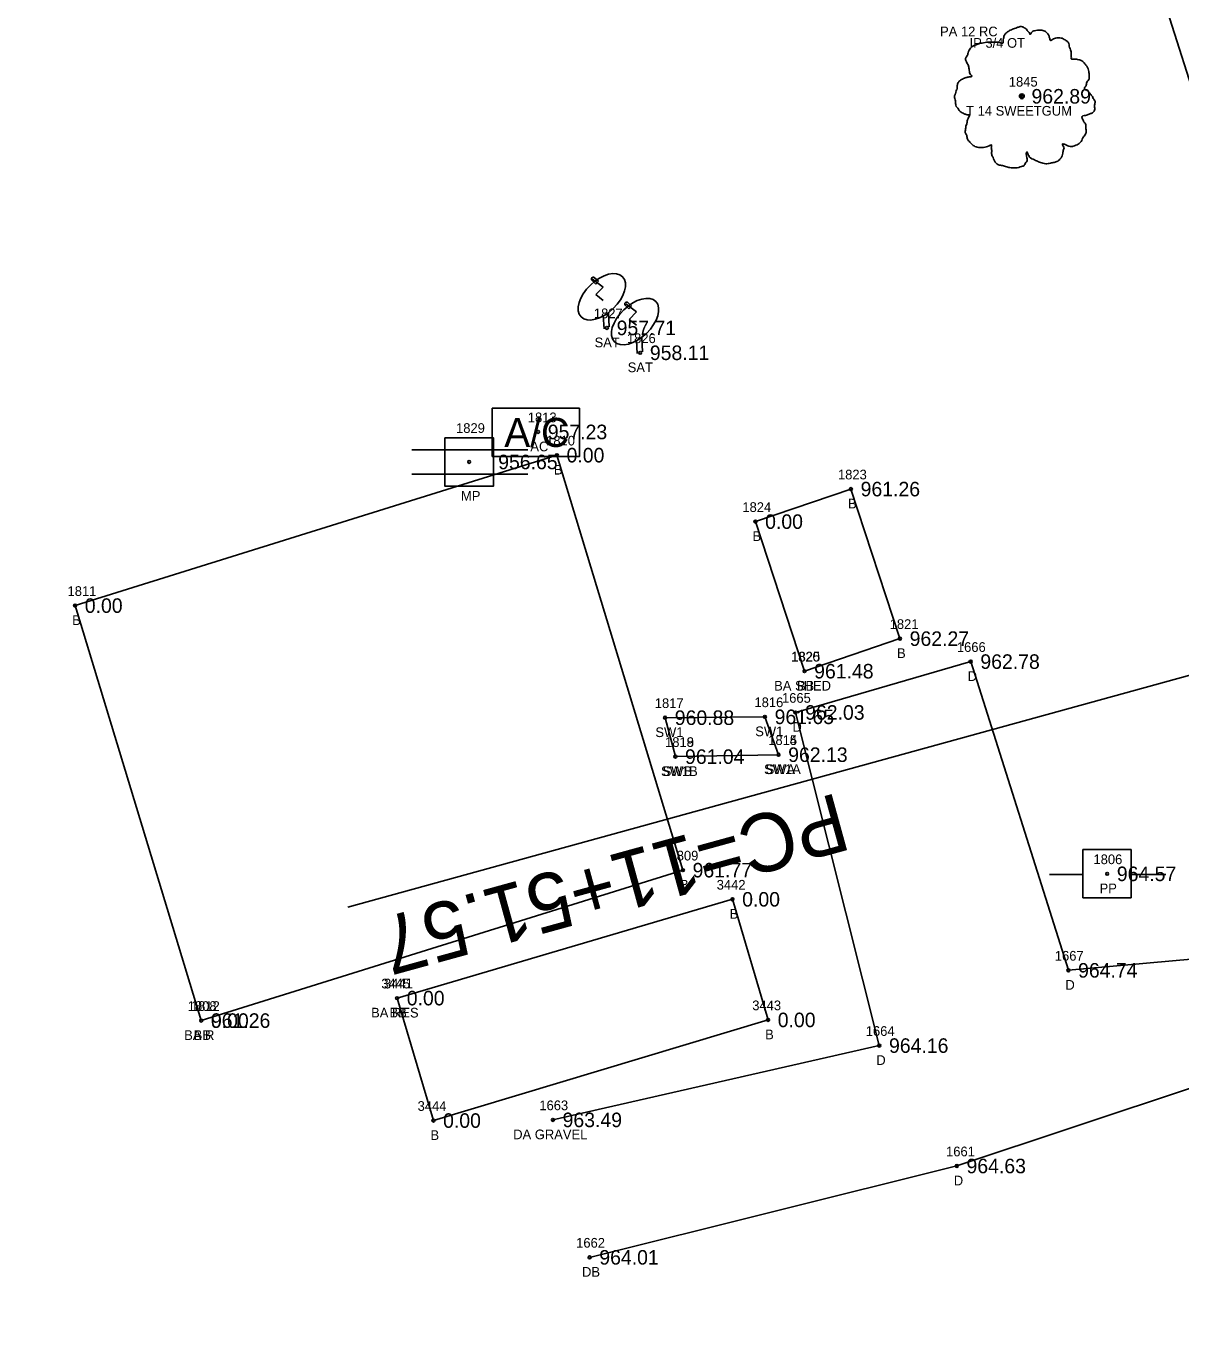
# Model space of a CAD drawing. Extents: x 1528109 to 1531398, y 1157799 to 1162548.
# Drawn here: x 1530530.1 to 1530649.3, y 1158592.2 to 1158727.4 of the extents above; entities that cross this region are included whole.
import ezdxf

# ---------------------------------------------------------------- set-up
doc = ezdxf.new("R2010")
doc.units = 0
for name, color, linetype in [('RD_EX_Bldg', 7, 'Continuous'), ('RD_EX_Bldg_txCode', 7, 'Continuous'), ('RD_EX_BldgApp', 7, 'Continuous'), ('RD_EX_BldgApp_txCode', 7, 'Continuous'), ('RD_EX_Conc', 7, 'Continuous'), ('RD_EX_Conc_txCode', 7, 'Continuous'), ('RD_EX_DR_Pipe_txCode', 7, 'Continuous'), ('RD_EX_Driveway', 7, 'Continuous'), ('RD_EX_Driveway_txCode', 7, 'Continuous'), ('RD_EX_DV_Prop_txCode', 7, 'Continuous'), ('RD_EX_Road', 7, 'Continuous'), ('RD_EX_TX_Bldg_ELEV', 7, 'Continuous'), ('RD_EX_TX_BldgApp_ELEV', 7, 'Continuous'), ('RD_EX_TX_Conc_ELEV', 7, 'Continuous'), ('RD_EX_TX_Driveway_ELEV', 7, 'Continuous'), ('RD_EX_TX_UT_ELEV', 7, 'Continuous'), ('RD_EX_TX_VEG_ELEV', 7, 'Continuous'), ('RD_EX_UT', 7, 'Continuous'), ('RD_EX_UT_txCode', 7, 'Continuous'), ('RD_EX_VEG', 7, 'Continuous'), ('RD_EX_VEG_txCode', 7, 'Continuous'), ('RD_HC_Cl', 7, 'Continuous'), ('RD_HC_Data', 7, 'Continuous'), ('RD_HC_Survey_ELEV', 7, 'Continuous'), ('RD_SMD_Locator', 7, 'Continuous')]:
    doc.layers.add(name, color=color, linetype=linetype)

msp = doc.modelspace()

# ---------------------------------------------------------------- linework, layer by layer
at = {"layer": 'RD_EX_Bldg'}
for points in [[(1530548.19, 1158624.77), (1530597.92, 1158640.3), (1530584.91, 1158683.14), (1530535.17, 1158667.61), (1530548.19, 1158624.77)], [(1530610.47, 1158660.84), (1530620.33, 1158664.2), (1530615.27, 1158679.64), (1530605.41, 1158676.28), (1530610.47, 1158660.84)], [(1530568.41, 1158627.09), (1530603.04, 1158637.29), (1530606.71, 1158624.84), (1530572.16, 1158614.45), (1530568.41, 1158627.09)]]:
    msp.add_lwpolyline(points, dxfattribs=at)
at = {"layer": 'RD_EX_BldgApp'}
for p, q in [((1530588.92, 1158700.81), (1530588.52, 1158701.19)), ((1530589.7, 1158700.49), (1530588.59, 1158701.32)), ((1530588.77, 1158701.49), (1530589.19, 1158701.12)), ((1530588.8, 1158701.23), (1530588.8, 1158701.23)), ((1530588.92, 1158701.21), (1530588.92, 1158701.21)), ((1530589.19, 1158701.12), (1530588.92, 1158700.81)), ((1530588.93, 1158699.72), (1530589.7, 1158700.49)), ((1530589.7, 1158699.11), (1530588.93, 1158699.72)), ((1530590.24, 1158697.83), (1530590.32, 1158696.38)), ((1530592.34, 1158698.24), (1530591.95, 1158698.63)), ((1530593.13, 1158697.93), (1530592.02, 1158698.76)), ((1530592.19, 1158698.92), (1530592.62, 1158698.56)), ((1530592.23, 1158698.67), (1530592.23, 1158698.67)), ((1530592.34, 1158698.65), (1530592.34, 1158698.65)), ((1530592.62, 1158698.56), (1530592.34, 1158698.24)), ((1530592.36, 1158697.16), (1530593.13, 1158697.93)), ((1530589.7, 1158697.55), (1530589.78, 1158696.2)), ((1530593.13, 1158696.55), (1530592.36, 1158697.16)), ((1530593.13, 1158694.98), (1530593.21, 1158693.64)), ((1530593.67, 1158695.27), (1530593.74, 1158693.81))]:
    msp.add_line(p, q, dxfattribs=at)
msp.add_lwpolyline([(1530578.24, 1158682.99), (1530578.24, 1158687.99), (1530587.24, 1158687.99), (1530587.24, 1158682.99)], close=True, dxfattribs=at)
for centre in [(1530589.55, 1158699.49), (1530592.98, 1158696.93)]:
    msp.add_ellipse(centre, major_axis=(-2.15, -2.07), ratio=0.564687, dxfattribs=at)
for centre in [(1530588.65, 1158701.34), (1530592.08, 1158698.77)]:
    msp.add_ellipse(centre, major_axis=(0.099, 0.164), ratio=0.846225, start_param=6.138676, end_param=9.218032, dxfattribs=at)
at = {"layer": 'RD_EX_Conc'}
msp.add_line((1530607.79, 1158652.22), (1530597.14, 1158652.02), dxfattribs=at)
msp.add_lwpolyline([(1530607.79, 1158652.22), (1530606.39, 1158656.13), (1530596.08, 1158656.04), (1530597.14, 1158652.02)], dxfattribs=at)
at = {"layer": 'RD_EX_Driveway'}
for points in [[(1530584.5, 1158614.52), (1530618.2, 1158622.19), (1530609.54, 1158656.58), (1530627.63, 1158661.83), (1530637.72, 1158629.96), (1530658.83, 1158631.87)], [(1530663.16, 1158622.05), (1530626.2, 1158609.76), (1530588.29, 1158600.33)]]:
    msp.add_lwpolyline(points, dxfattribs=at)
at = {"layer": 'RD_EX_Road'}
msp.add_lwpolyline([(1530685.41, 1158592.23), (1530678.87, 1158616.46), (1530671.67, 1158642.17), (1530661.52, 1158682.33), (1530651.17, 1158718.79), (1530644.65, 1158739.35), (1530638.95, 1158757.58), (1530635.45, 1158767.4), (1530616.88, 1158814.94), (1530597.61, 1158862.78), (1530579.09, 1158910.21), (1530559.73, 1158959.38), (1530538.76, 1159006.16), (1530508.96, 1159048.3), (1530469.44, 1159083.44), (1530424.03, 1159108.51), (1530374.97, 1159125.76), (1530332.28, 1159136.67)], dxfattribs=at)
at = {"layer": 'RD_EX_UT'}
for p, q in [((1530569.92, 1158683.69), (1530581.92, 1158683.69)), ((1530569.92, 1158681.19), (1530581.92, 1158681.19)), ((1530644.21, 1158642.43), (1530639.21, 1158642.43)), ((1530639.21, 1158642.43), (1530639.21, 1158637.43)), ((1530644.21, 1158637.43), (1530644.21, 1158642.43)), ((1530635.78, 1158639.86), (1530639.25, 1158639.86)), ((1530644.14, 1158639.86), (1530647.78, 1158639.86)), ((1530639.21, 1158637.43), (1530644.21, 1158637.43))]:
    msp.add_line(p, q, dxfattribs=at)
msp.add_lwpolyline([(1530573.35, 1158684.94), (1530578.35, 1158684.94), (1530578.35, 1158679.94), (1530573.35, 1158679.94)], close=True, dxfattribs=at)
at = {"layer": 'RD_EX_VEG'}
for centre, radius in [((1530632.91, 1158720.19), 0.25), ((1530632.9, 1158720.17), 0.0001)]:
    msp.add_circle(centre, radius, dxfattribs=at)
for points in [[(1530633.04, 1158727.36), (1530632.74, 1158727.38), (1530632.42, 1158727.28), (1530632.17, 1158727.18), (1530631.95, 1158727.11), (1530631.72, 1158727.01), (1530631.42, 1158726.83), (1530631.2, 1158726.63), (1530631.07, 1158726.38), (1530631.02, 1158726.16), (1530630.97, 1158725.88), (1530630.97, 1158725.71), (1530630.85, 1158725.68), (1530630.7, 1158725.71), (1530630.45, 1158725.78), (1530630.2, 1158725.78), (1530629.95, 1158725.78), (1530629.6, 1158725.76), (1530629.25, 1158725.76), (1530628.97, 1158725.71), (1530628.65, 1158725.66), (1530628.27, 1158725.53), (1530627.92, 1158725.41), (1530627.62, 1158725.16), (1530627.37, 1158724.69), (1530627.25, 1158724.34), (1530627.1, 1158724.09), (1530627.25, 1158723.64), (1530627.42, 1158723.29), (1530627.45, 1158723.09), (1530627.52, 1158722.66), (1530627.62, 1158722.44), (1530627.75, 1158722.24), (1530627.67, 1158722.21), (1530627.3, 1158722.16), (1530627, 1158722.06), (1530626.57, 1158721.84), (1530626.35, 1158721.61), (1530626.25, 1158721.29), (1530626.22, 1158720.94), (1530626.12, 1158720.74), (1530626.05, 1158720.46), (1530626.02, 1158720.39), (1530625.97, 1158720.06), (1530626.07, 1158719.61), (1530626.1, 1158719.26), (1530626.22, 1158719.04), (1530626.37, 1158718.86), (1530626.55, 1158718.61), (1530626.95, 1158718.39), (1530627.27, 1158718.29), (1530627.47, 1158718.26), (1530627.3, 1158717.76), (1530627.25, 1158717.41), (1530627.12, 1158717.01), (1530627.12, 1158716.94), (1530627.07, 1158716.46), (1530627.22, 1158716.14), (1530627.3, 1158715.76), (1530627.47, 1158715.54), (1530627.75, 1158715.24), (1530628.07, 1158715.01), (1530628.57, 1158714.89), (1530628.97, 1158714.91), (1530629.55, 1158715.09), (1530629.8, 1158715.16), (1530629.77, 1158714.99), (1530629.8, 1158714.61), (1530629.8, 1158714.19), (1530629.95, 1158713.86), (1530630.05, 1158713.59), (1530630.2, 1158713.34), (1530630.52, 1158713.12), (1530630.92, 1158713.04), (1530631.35, 1158712.89), (1530631.8, 1158712.82), (1530632.29, 1158712.79), (1530632.89, 1158712.94), (1530633.17, 1158713.07), (1530633.27, 1158713.24), (1530633.47, 1158713.62), (1530633.42, 1158713.84), (1530633.44, 1158714.44), (1530633.54, 1158714.26), (1530633.72, 1158713.91), (1530634.22, 1158713.62), (1530634.62, 1158713.44), (1530635.09, 1158713.29), (1530635.39, 1158713.22), (1530635.87, 1158713.29), (1530636.24, 1158713.37), (1530636.62, 1158713.49), (1530636.92, 1158713.76), (1530637.09, 1158714.04), (1530637.14, 1158714.31), (1530637.22, 1158714.69), (1530637.27, 1158714.86)], [(1530637.27, 1158714.86), (1530637.19, 1158715.04), (1530637.14, 1158715.29), (1530637.22, 1158715.26), (1530637.39, 1158715.21), (1530637.67, 1158715.09), (1530637.89, 1158715.01), (1530638.22, 1158715.04), (1530638.49, 1158715.14), (1530638.94, 1158715.41), (1530639.22, 1158715.89), (1530639.49, 1158716.29), (1530639.57, 1158716.61), (1530639.52, 1158716.84), (1530639.49, 1158717.34), (1530639.29, 1158717.59), (1530639.24, 1158717.71), (1530639.14, 1158718.11), (1530639.22, 1158718.16), (1530639.49, 1158718.21), (1530639.87, 1158718.34), (1530640.14, 1158718.46), (1530640.37, 1158718.64), (1530640.44, 1158718.86), (1530640.42, 1158719.26), (1530640.47, 1158719.66), (1530640.39, 1158719.81), (1530640.29, 1158719.96), (1530640.22, 1158720.16), (1530640.07, 1158720.31), (1530639.97, 1158720.46), (1530639.87, 1158720.56), (1530639.74, 1158720.71), (1530639.57, 1158720.84), (1530639.42, 1158720.89), (1530639.37, 1158721.04), (1530639.52, 1158721.24), (1530639.57, 1158721.34), (1530639.59, 1158721.56), (1530639.82, 1158721.91), (1530639.87, 1158722.31), (1530639.82, 1158722.74), (1530639.77, 1158723.01), (1530639.62, 1158723.29), (1530639.42, 1158723.54), (1530639.29, 1158723.71), (1530639.12, 1158723.84), (1530638.79, 1158723.96), (1530638.54, 1158724.01), (1530638.19, 1158724.01), (1530637.99, 1158724.06), (1530638.02, 1158724.11), (1530638.02, 1158724.26), (1530638.02, 1158724.54), (1530637.94, 1158724.99), (1530637.79, 1158725.48), (1530637.79, 1158725.51), (1530637.69, 1158725.76), (1530637.47, 1158725.96), (1530637.29, 1158726.06), (1530637.09, 1158726.18), (1530636.84, 1158726.21), (1530636.54, 1158726.21), (1530636.27, 1158726.16), (1530636.07, 1158726.06), (1530635.89, 1158725.93), (1530635.82, 1158726.08), (1530635.72, 1158726.38), (1530635.67, 1158726.53), (1530635.52, 1158726.71), (1530635.29, 1158726.91), (1530634.84, 1158727.03), (1530634.22, 1158726.96), (1530633.92, 1158726.76), (1530633.77, 1158726.58), (1530633.72, 1158726.71), (1530633.52, 1158726.91), (1530633.42, 1158727.08), (1530633.24, 1158727.21), (1530633.09, 1158727.31), (1530632.99, 1158727.36)]]:
    msp.add_spline(points, degree=3, dxfattribs=at)
at = {"layer": 'RD_HC_Cl'}
msp.add_arc((1528952, 1158192.73), 1788.23, 15.39728, 21.95502, dxfattribs=at)
at = {"layer": 'RD_HC_Data'}
msp.add_line((1530676.04, 1158667.52), (1530563.31, 1158636.47), dxfattribs=at)
at = {"layer": 'RD_SMD_Locator'}
for centre in [(1530632.91, 1158720.19), (1530590.08, 1158696.28), (1530593.51, 1158693.71), (1530582.97, 1158685.54), (1530584.91, 1158683.14), (1530575.85, 1158682.44), (1530615.27, 1158679.64), (1530605.41, 1158676.28), (1530535.17, 1158667.61), (1530620.33, 1158664.2), (1530627.63, 1158661.83), (1530610.47, 1158660.84), (1530610.47, 1158660.84), (1530596.08, 1158656.04), (1530606.39, 1158656.13), (1530609.54, 1158656.58), (1530597.14, 1158652.02), (1530597.14, 1158652.02), (1530607.79, 1158652.22), (1530607.79, 1158652.22), (1530597.92, 1158640.3), (1530641.72, 1158639.92), (1530603.04, 1158637.29), (1530637.72, 1158629.96), (1530568.41, 1158627.09), (1530568.41, 1158627.09), (1530548.19, 1158624.77), (1530548.19, 1158624.77), (1530606.71, 1158624.84), (1530618.2, 1158622.19), (1530572.16, 1158614.45), (1530584.5, 1158614.52), (1530626.2, 1158609.76), (1530588.29, 1158600.33)]:
    msp.add_circle(centre, 0.15, dxfattribs=at)

# ---------------------------------------------------------------- texts
at = {"layer": 'RD_EX_Bldg_txCode'}
for s, p in [('1810', (1530583.8, 1158684.14)), ('B', (1530584.6, 1158681.14)), ('1823', (1530613.93, 1158680.64)), ('1824', (1530604.06, 1158677.28)), ('B', (1530614.96, 1158677.64)), ('B', (1530605.1, 1158674.28)), ('1811', (1530534.39, 1158668.61)), ('B', (1530534.87, 1158665.61)), ('1821', (1530619.27, 1158665.2)), ('1820', (1530609.08, 1158661.84)), ('1825', (1530609.12, 1158661.84)), ('B', (1530620.03, 1158662.2)), ('BA SHED', (1530607.34, 1158658.84)), ('BB', (1530609.69, 1158658.84)), ('1809', (1530596.54, 1158641.3)), ('B', (1530597.62, 1158638.3)), ('3442', (1530601.41, 1158638.29)), ('B', (1530602.74, 1158635.29)), ('3445', (1530566.78, 1158628.09)), ('3441', (1530567.06, 1158628.09)), ('1808', (1530546.8, 1158625.77)), ('1812', (1530547.13, 1158625.77)), ('BA RES', (1530565.73, 1158625.09)), ('BB', (1530567.63, 1158625.09)), ('3443', (1530605.08, 1158625.84)), ('BA R', (1530546.43, 1158622.77)), ('BB', (1530547.41, 1158622.77)), ('B', (1530606.41, 1158622.84)), ('3444', (1530570.53, 1158615.45)), ('B', (1530571.86, 1158612.45))]:
    msp.add_text(s, height=1, dxfattribs=at).set_placement(p)
at = {"layer": 'RD_EX_BldgApp'}
msp.add_text('A/C', height=3, dxfattribs=at).set_placement((1530579.48, 1158683.99))
at = {"layer": 'RD_EX_BldgApp_txCode'}
for s, p in [('1827', (1530588.73, 1158697.28)), ('SAT', (1530588.8, 1158694.28)), ('1826', (1530592.14, 1158694.71)), ('SAT', (1530592.22, 1158691.71)), ('1813', (1530581.91, 1158686.54)), ('AC', (1530582.17, 1158683.54))]:
    msp.add_text(s, height=1, dxfattribs=at).set_placement(p)
at = {"layer": 'RD_EX_Conc_txCode'}
for s, p in [('1817', (1530595.02, 1158657.04)), ('1816', (1530605.31, 1158657.13)), ('SW1', (1530595.08, 1158654.04)), ('SW1', (1530605.39, 1158654.13)), ('1818', (1530596.08, 1158653.02)), ('1819', (1530596.08, 1158653.02)), ('1814', (1530606.73, 1158653.22)), ('1815', (1530606.73, 1158653.22)), ('SW1B', (1530595.66, 1158650.02)), ('SWB', (1530595.83, 1158650.02)), ('SW1A', (1530606.3, 1158650.22)), ('SWA', (1530606.46, 1158650.22))]:
    msp.add_text(s, height=1, dxfattribs=at).set_placement(p)
at = {"layer": 'RD_EX_DR_Pipe_txCode'}
msp.add_text('PA 12 RC', height=1, dxfattribs=at).set_placement((1530624.47, 1158726.38))
at = {"layer": 'RD_EX_Driveway_txCode'}
for s, p in [('1666', (1530626.21, 1158662.83)), ('D', (1530627.32, 1158659.83)), ('1665', (1530608.15, 1158657.58)), ('D', (1530609.23, 1158654.58)), ('1667', (1530636.32, 1158630.96)), ('D', (1530637.41, 1158627.96)), ('1664', (1530616.8, 1158623.19)), ('D', (1530617.89, 1158620.19)), ('1663', (1530583.1, 1158615.52)), ('DA GRAVEL', (1530580.4, 1158612.52)), ('1661', (1530625.09, 1158610.76)), ('D', (1530625.89, 1158607.76)), ('1662', (1530586.9, 1158601.33)), ('DB', (1530587.51, 1158598.33))]:
    msp.add_text(s, height=1, dxfattribs=at).set_placement(p)
at = {"layer": 'RD_EX_DV_Prop_txCode'}
msp.add_text('IP 3/4 OT', height=1, dxfattribs=at).set_placement((1530627.52, 1158725.2))
at = {"layer": 'RD_EX_TX_Bldg_ELEV'}
for s, p in [('0.00', (1530585.91, 1158682.39)), ('961.26', (1530616.27, 1158678.89)), ('0.00', (1530606.41, 1158675.53)), ('0.00', (1530536.17, 1158666.86)), ('962.27', (1530621.33, 1158663.45)), ('961.48', (1530611.47, 1158660.09)), ('961.48', (1530611.47, 1158660.09)), ('961.77', (1530598.92, 1158639.55)), ('0.00', (1530604.04, 1158636.54)), ('0.00', (1530569.41, 1158626.34)), ('0.00', (1530569.41, 1158626.34)), ('0.00', (1530549.19, 1158624.02)), ('961.26', (1530549.19, 1158624.02)), ('0.00', (1530607.71, 1158624.09)), ('0.00', (1530573.16, 1158613.7))]:
    msp.add_text(s, height=1.5, dxfattribs=at).set_placement(p)
at = {"layer": 'RD_EX_TX_BldgApp_ELEV'}
for s, p in [('957.71', (1530591.08, 1158695.53)), ('958.11', (1530594.51, 1158692.96)), ('957.23', (1530583.97, 1158684.79))]:
    msp.add_text(s, height=1.5, dxfattribs=at).set_placement(p)
at = {"layer": 'RD_EX_TX_Conc_ELEV'}
for s, p in [('960.88', (1530597.08, 1158655.29)), ('961.65', (1530607.39, 1158655.38)), ('962.13', (1530608.79, 1158651.47)), ('962.13', (1530608.79, 1158651.47)), ('961.04', (1530598.14, 1158651.27)), ('961.04', (1530598.14, 1158651.27))]:
    msp.add_text(s, height=1.5, dxfattribs=at).set_placement(p)
at = {"layer": 'RD_EX_TX_Driveway_ELEV'}
for s, p in [('962.78', (1530628.63, 1158661.08)), ('962.03', (1530610.54, 1158655.83)), ('964.74', (1530638.72, 1158629.21)), ('964.16', (1530619.2, 1158621.44)), ('963.49', (1530585.5, 1158613.77)), ('964.63', (1530627.2, 1158609.01)), ('964.01', (1530589.29, 1158599.58))]:
    msp.add_text(s, height=1.5, dxfattribs=at).set_placement(p)
at = {"layer": 'RD_EX_TX_UT_ELEV'}
msp.add_text('956.65', height=1.5, dxfattribs=at).set_placement((1530578.85, 1158681.69))
at = {"layer": 'RD_EX_TX_VEG_ELEV'}
msp.add_text('962.89', height=1.5, dxfattribs=at).set_placement((1530633.91, 1158719.44))
at = {"layer": 'RD_EX_UT_txCode'}
for s, p in [('1829', (1530574.5, 1158685.44)), ('MP', (1530575.01, 1158678.44)), ('1806', (1530640.31, 1158640.92)), ('PP', (1530640.94, 1158637.92))]:
    msp.add_text(s, height=1, dxfattribs=at).set_placement(p)
at = {"layer": 'RD_EX_VEG_txCode'}
for s, p in [('1845', (1530631.57, 1158721.19)), ('T 14 SWEETGUM', (1530627.16, 1158718.19))]:
    msp.add_text(s, height=1, dxfattribs=at).set_placement(p)
at = {"layer": 'RD_HC_Data'}
msp.add_text('PC=11+51.57', height=6, rotation=195.3973, dxfattribs=at).set_placement((1530613.91, 1158648.33))
at = {"layer": 'RD_HC_Survey_ELEV'}
msp.add_text('964.57', height=1.5, dxfattribs=at).set_placement((1530642.72, 1158639.17))

doc.saveas('drawing.dxf')
